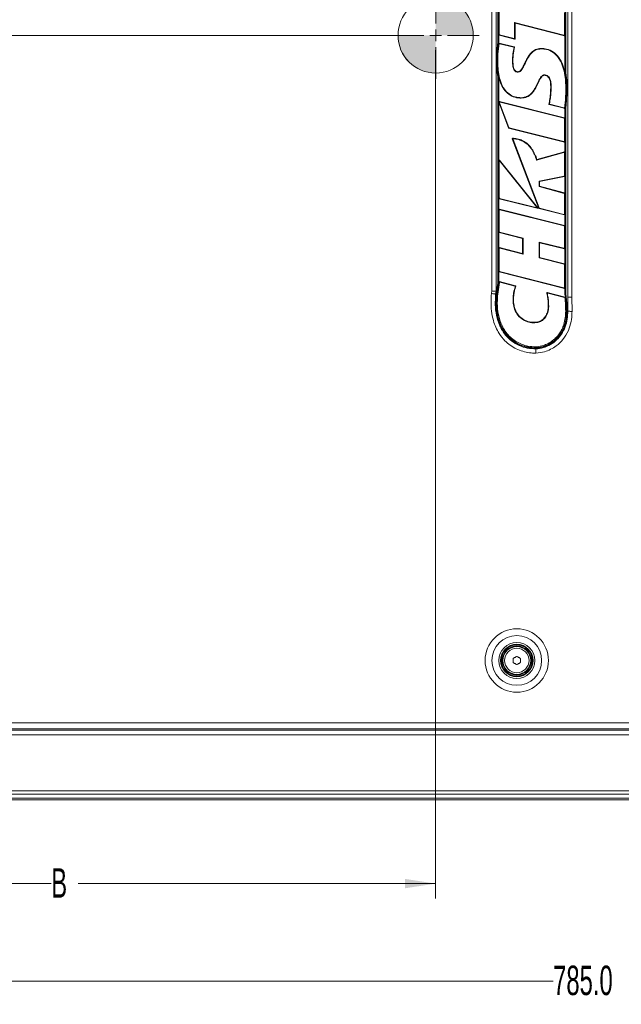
# Model space of a CAD drawing. Header units: millimetres. Extents: x 0 to 1118, y 0 to 864.
# Tile 490 of 512: x 831 to 896, y 515 to 621. Entities that reach past the tile are written whole.
import ezdxf

# ---------------------------------------------------------------- set-up
doc = ezdxf.new("R2010")
doc.units = ezdxf.units.MM
doc.header["$PDSIZE"] = -1
doc.styles.add('SLDTEXTSTYLE0', font='TXT', dxfattribs={"width": 0.605})
doc.dimstyles.new('SLDDIMSTYLE1', dxfattribs={"dimtxt": 3.175, "dimasz": 3.302, "dimexe": 0, "dimexo": 0.0625, "dimgap": 0.79375, "dimtad": 0, "dimtih": 1, "dimtoh": 1, "dimdec": 1, "dimlfac": 4, "dimrnd": 1e-09, "dimzin": 4, "dimdsep": 46, "dimtxsty": 'SLDTEXTSTYLE0', "dimsah": 1, "dimcen": 0.09, "dimadec": 0, "dimazin": 1, "dimtfac": 1, "dimtofl": 0, "dimtmove": 0, "dimatfit": 3, "dimfxl": 1, "dimfrac": 2, "dimtolj": 1, "dimtzin": 12, "dimarcsym": 0})
doc.dimstyles.new('SLDDIMSTYLE8', dxfattribs={"dimtxt": 3.175, "dimasz": 3.302, "dimexe": 0, "dimexo": 0.0625, "dimgap": 0.79375, "dimtad": 0, "dimtih": 1, "dimtoh": 1, "dimlfac": 4, "dimrnd": 1e-09, "dimzin": 12, "dimdsep": 46, "dimtxsty": 'SLDTEXTSTYLE0', "dimsah": 1, "dimcen": 0.09, "dimadec": 0, "dimazin": 3, "dimtfac": 1, "dimtofl": 0, "dimtmove": 0, "dimatfit": 3, "dimfxl": 1, "dimfrac": 2, "dimtolj": 1, "dimtzin": 12, "dimarcsym": 0})

# ---------------------------------------------------------------- blocks, each defined once
blk = doc.blocks.new('_D_28')
at = {"color": 7, "linetype": 'Continuous', "lineweight": 0}
for p, q in [((876.03, 617.93), (876.03, 526.51)), ((796.03, 542.93), (796.03, 526.51)), ((796.03, 528.11), (834.58, 528.11)), ((876.03, 528.11), (837.49, 528.11))]:
    blk.add_line(p, q, dxfattribs=at)
for points in [[(796.03, 528.11), (799.34, 527.61), (799.34, 528.62)], [(876.03, 528.11), (872.73, 528.62), (872.73, 527.61)]]:
    blk.add_solid(points, dxfattribs=at)
at = {"color": 7, "linetype": 'Continuous', "lineweight": 0, "insert": (834.58, 529.77), "char_height": 3.17, "attachment_point": 1, "style": 'SLDTEXTSTYLE0'}
blk.add_mtext('B', dxfattribs=at)
blk = doc.blocks.new('_D_29')
at = {"color": 7, "linetype": 'Continuous', "lineweight": 0}
for p, q in [((874.43, 619.53), (698.44, 619.53)), ((700.04, 619.53), (700.04, 584.47)), ((700.04, 544.53), (700.04, 579.6)), ((794.43, 544.53), (698.44, 544.53))]:
    blk.add_line(p, q, dxfattribs=at)
for points in [[(700.04, 619.53), (699.53, 616.23), (700.55, 616.23)], [(700.04, 544.53), (700.55, 547.84), (699.53, 547.84)]]:
    blk.add_solid(points, dxfattribs=at)
at = {"color": 7, "linetype": 'Continuous', "lineweight": 0, "insert": (698.46, 583.69), "char_height": 3.17, "attachment_point": 1, "style": 'SLDTEXTSTYLE0'}
blk.add_mtext('C', dxfattribs=at)
blk = doc.blocks.new('_D_32')
at = {"color": 7, "linetype": 'Continuous', "lineweight": 0}
for p, q in [((796.03, 539.79), (796.03, 516.01)), ((992.28, 540.05), (992.28, 516.01)), ((796.03, 517.61), (888.7, 517.61)), ((992.28, 517.61), (899.62, 517.61))]:
    blk.add_line(p, q, dxfattribs=at)
for points in [[(796.03, 517.61), (799.34, 517.11), (799.34, 518.12)], [(992.28, 517.61), (988.98, 518.12), (988.98, 517.11)]]:
    blk.add_solid(points, dxfattribs=at)
at = {"color": 7, "linetype": 'Continuous', "lineweight": 0, "insert": (888.7, 519.27), "char_height": 3.175, "attachment_point": 1, "style": 'SLDTEXTSTYLE0'}
blk.add_mtext('785.0', dxfattribs=at)
blk = doc.blocks.new('SW_CENTERMARKSYMBOL_3')
at = {"color": 0, "linetype": 'Continuous', "lineweight": 0}
for p, q in [((0, 1.27), (0, 4.69)), ((-1.27, 0), (-4.69, 0)), ((0, 0), (-0.64, 0)), ((0, 0), (0, 0.64)), ((0, 0), (0, -0.64)), ((0, 0), (0.64, 0)), ((1.27, 0), (4.69, 0)), ((0, -1.27), (0, -4.69))]:
    blk.add_line(p, q, dxfattribs=at)
blk = doc.blocks.new('SW_DOWELSYMBOL_1')
at = {"linetype": 'Continuous', "lineweight": 0}
h = blk.add_hatch(color=0, dxfattribs=at)
edge = h.paths.add_edge_path(flags=0)
edge.add_arc((0, 0), 4.06, 0, 90)
edge.add_line((0, 4.06), (0, 0))
edge.add_line((0, 0), (4.06, 0))
h = blk.add_hatch(color=0, dxfattribs=at)
edge = h.paths.add_edge_path(flags=0)
edge.add_arc((0, 0), 4.06, 180, 270)
edge.add_line((0, -4.06), (0, 0))
edge.add_line((0, 0), (-4.06, 0))
at = {"color": 0, "linetype": 'Continuous', "lineweight": 0}
blk.add_circle((0, 0), 4.06, dxfattribs=at)

msp = doc.modelspace()

# ---------------------------------------------------------------- linework, layer by layer
at = {"color": 9, "linetype": 'Continuous', "lineweight": 0}
for p, q in [((882.0879, 591.9874), (882.0879, 636.2968)), ((890.7317, 634.4223), (890.7317, 591.3043)), ((882.8457, 619.5881), (882.8962, 619.6276)), ((882.9313, 619.5826), (882.8807, 619.5432)), ((884.539, 619.1275), (884.4885, 619.1922)), ((884.5462, 619.2372), (884.5967, 619.1724)), ((889.9161, 619.4965), (889.8656, 619.5617)), ((889.9235, 619.6066), (889.974, 619.5414)), ((882.6806, 616.4192), (882.6717, 616.854)), ((882.9277, 612.266), (882.8471, 612.3383)), ((882.9018, 612.3994), (882.9825, 612.3271)), ((889.8884, 610.5953), (889.9389, 610.6347)), ((889.974, 610.5897), (889.9235, 610.5503)), ((883.874, 609.5679), (883.9121, 609.6104)), ((883.9443, 609.5816), (883.9062, 609.539)), ((889.9164, 608.0331), (889.8659, 608.0979)), ((889.9235, 608.1428), (889.974, 608.0781)), ((882.8962, 605.9), (882.8457, 606.0435)), ((882.9282, 606.0725), (882.9787, 605.929)), ((889.8647, 606.9037), (889.9152, 606.9702)), ((889.974, 606.9255), (889.9235, 606.859)), ((889.9367, 604.3267), (889.8862, 604.3681)), ((889.9235, 604.4136), (889.974, 604.3722)), ((882.8457, 601.9738), (882.8962, 602.0132)), ((882.9312, 601.9683), (882.8807, 601.9289)), ((889.8893, 602.5071), (889.9398, 602.5458)), ((889.974, 602.501), (889.9235, 602.4624)), ((882.8962, 600.7037), (882.8457, 600.7686)), ((882.9034, 600.8135), (882.9539, 600.7487)), ((886.9782, 600.9006), (886.8446, 600.9862)), ((886.892, 601.0602), (887.0256, 600.9746)), ((887.1468, 600.8889), (887.1846, 600.9315)), ((887.2167, 600.903), (887.1789, 600.8604)), ((889.9164, 600.1762), (889.8659, 600.2409)), ((889.9235, 600.2859), (889.974, 600.2212)), ((889.8885, 598.9978), (889.939, 599.0371)), ((889.974, 598.9922), (889.9235, 598.9528)), ((882.8457, 598.3383), (882.8962, 598.3775)), ((882.931, 598.3326), (882.8805, 598.2934)), ((882.8962, 596.5597), (882.8457, 596.6248)), ((882.9036, 596.6697), (882.9541, 596.6046)), ((889.9166, 596.5302), (889.8661, 596.5946)), ((889.9235, 596.6396), (889.974, 596.5753)), ((889.8885, 594.8692), (889.939, 594.9085)), ((889.974, 594.8636), (889.9235, 594.8242)), ((882.8457, 594.0773), (882.8962, 594.1167)), ((882.9313, 594.0718), (882.8808, 594.0324)), ((882.9082, 592.8943), (882.8662, 592.9574)), ((882.9238, 592.9957), (882.9657, 592.9326)), ((889.9164, 592.2693), (889.8659, 592.334)), ((889.9235, 592.379), (889.974, 592.3142)), ((882.0475, 591.7055), (882.0879, 591.9874)), ((890.7317, 591.3043), (890.7382, 589.7906)), ((890.0804, 590.6637), (890.0968, 590.3072)), ((800.8223, 544.7839), (987.4973, 544.7839)), ((801.0007, 545.4464), (987.319, 545.4464)), ((987.4973, 544.1589), (800.8223, 544.1589)), ((800.8223, 538.116), (987.4973, 538.116)), ((987.4973, 537.7625), (800.8223, 537.7625)), ((800.8223, 537.3054), (987.4973, 537.3054))]:
    msp.add_line(p, q, dxfattribs=at)
at = {"color": 7, "linetype": 'Continuous', "lineweight": 15}
for p, q in [((882.5462, 636.2968), (882.5462, 591.9547)), ((882.7452, 618.8081), (882.7452, 635.984)), ((882.7952, 618.8051), (882.7952, 635.9246)), ((890.0245, 634.4182), (890.0245, 615.4897)), ((890.0745, 634.4544), (890.0745, 615.4944)), ((890.2735, 591.3033), (890.2735, 634.4223)), ((882.8962, 625.7034), (882.8962, 619.6276)), ((889.9235, 619.6066), (889.9235, 622.014)), ((884.5462, 620.9327), (889.8656, 619.5617)), ((884.5462, 619.2372), (884.5462, 620.9327)), ((884.5967, 620.8675), (884.5462, 620.9327)), ((884.5967, 620.8675), (889.9161, 619.4965)), ((884.5967, 619.1724), (884.5967, 620.8675)), ((882.5755, 617.1025), (882.7452, 618.8081)), ((882.8457, 618.8021), (882.7952, 618.8051)), ((882.8457, 618.8021), (882.8457, 619.5881)), ((882.8807, 619.5432), (884.539, 619.1275)), ((884.5156, 618.2895), (882.8855, 618.6955)), ((882.9313, 619.5826), (884.4885, 619.1922)), ((889.974, 619.5414), (889.974, 615.4848)), ((884.4542, 618.2528), (882.9289, 618.6326)), ((882.5712, 616.8539), (882.5755, 617.1025)), ((882.6103, 615.9496), (882.5712, 616.8539)), ((882.6212, 616.8539), (882.6254, 617.1008)), ((882.7452, 615.0536), (882.6103, 615.9496)), ((882.7952, 615.0591), (882.6601, 615.9541)), ((884.8897, 615.6227), (884.8908, 615.5722)), ((882.7452, 592.8215), (882.7452, 615.0536)), ((882.7952, 592.818), (882.7952, 615.0591)), ((882.8457, 615.0646), (882.8445, 615.07)), ((882.8457, 612.3747), (882.8457, 615.0646)), ((889.974, 615.4848), (890.0245, 615.4897)), ((889.974, 615.4848), (889.9753, 615.4781)), ((890.0245, 615.4897), (890.1315, 614.6954)), ((890.0745, 615.4944), (890.1813, 614.6995)), ((890.1813, 614.6995), (890.2057, 614.2984)), ((890.2137, 613.8979), (890.1207, 612.0063)), ((890.1558, 614.2964), (890.1637, 613.8978)), ((890.2057, 614.2984), (890.2137, 613.8979)), ((882.8457, 606.0435), (882.8457, 612.3425)), ((882.8471, 612.3383), (883.874, 609.5679)), ((889.9389, 610.6347), (882.9018, 612.3994)), ((889.8884, 610.5953), (882.9825, 612.3271)), ((882.9277, 612.266), (883.9121, 609.6104)), ((888.2708, 612.0792), (889.9084, 611.6713)), ((888.3331, 612.1157), (889.8702, 611.7328)), ((889.974, 611.7476), (889.974, 610.5897)), ((890.0712, 612.0132), (890.0245, 611.7422)), ((890.0245, 611.7422), (890.0245, 591.6315)), ((890.1207, 612.0063), (890.0745, 611.7369)), ((890.0745, 611.7369), (890.0745, 591.635)), ((889.9235, 608.1428), (889.9235, 610.5503)), ((883.9062, 609.539), (889.9164, 608.0331)), ((883.9443, 609.5816), (889.8659, 608.0979)), ((884.3011, 608.3823), (887.1468, 600.8889)), ((884.3766, 608.3259), (887.1846, 600.9315)), ((889.974, 608.0781), (889.974, 606.9255)), ((887.0256, 600.9746), (882.9282, 606.0725)), ((889.8647, 606.9037), (886.9233, 606.0839)), ((889.9152, 606.9702), (886.9566, 606.1456)), ((889.9235, 604.4136), (889.9235, 606.859)), ((882.8962, 605.9), (882.8962, 602.0132)), ((886.892, 601.0602), (882.9787, 605.929)), ((887.1844, 603.8288), (889.8862, 604.3681)), ((887.2349, 603.7874), (889.9367, 604.3267)), ((889.974, 604.3722), (889.974, 602.501)), ((887.1844, 603.2409), (887.1844, 603.8288)), ((887.2349, 603.7874), (887.1844, 603.8288)), ((887.2349, 603.2795), (887.1844, 603.2409)), ((889.8893, 602.5071), (887.1844, 603.2409)), ((887.2349, 603.2795), (887.2349, 603.7874)), ((889.9398, 602.5458), (887.2349, 603.2795)), ((882.8457, 600.7686), (882.8457, 601.9738)), ((882.8807, 601.9289), (886.9782, 600.9006)), ((882.9312, 601.9683), (886.8446, 600.9862)), ((889.9235, 600.2859), (889.9235, 602.4624)), ((882.8962, 600.7037), (882.8962, 598.3775)), ((889.939, 599.0371), (882.9034, 600.8135)), ((889.8885, 598.9978), (882.9539, 600.7487)), ((887.1789, 600.8604), (889.9164, 600.1762)), ((887.2167, 600.903), (889.8659, 600.2409)), ((889.974, 600.2212), (889.974, 598.9922)), ((889.9235, 596.6396), (889.9235, 598.9528)), ((882.8457, 596.6248), (882.8457, 598.3383)), ((882.8805, 598.2934), (885.4095, 597.6432)), ((882.931, 598.3326), (885.46, 597.6824)), ((885.4095, 597.6432), (885.46, 597.6824)), ((885.4095, 597.6432), (885.4095, 596.0257)), ((885.46, 597.6824), (885.46, 595.9606)), ((882.8962, 596.5597), (882.8962, 594.1167)), ((885.4095, 596.0257), (882.9036, 596.6697)), ((885.46, 595.9606), (882.9541, 596.6046)), ((887.1838, 597.2515), (889.8661, 596.5946)), ((887.1844, 595.5518), (887.1838, 597.2515)), ((887.2343, 597.1871), (887.1838, 597.2515)), ((887.2349, 595.5911), (887.2343, 597.1871)), ((887.2343, 597.1871), (889.9166, 596.5302)), ((889.974, 596.5753), (889.974, 594.8636)), ((885.4095, 596.0257), (885.46, 595.9606)), ((887.2349, 595.5911), (887.1844, 595.5518)), ((889.8885, 594.8692), (887.1844, 595.5518)), ((889.939, 594.9085), (887.2349, 595.5911)), ((889.9235, 592.379), (889.9235, 594.8242)), ((882.8457, 592.8143), (882.8457, 594.0773)), ((882.8808, 594.0324), (889.9164, 592.2693)), ((882.9313, 594.0718), (889.8659, 592.334)), ((882.5767, 591.6473), (882.7452, 592.8215)), ((882.7952, 592.818), (882.6264, 591.6416)), ((882.9082, 592.8943), (882.7268, 591.6301)), ((882.8457, 592.8143), (882.7952, 592.818)), ((882.8457, 592.8143), (882.8662, 592.9574)), ((882.9238, 592.9957), (884.6609, 592.5425)), ((884.5893, 592.5089), (882.9657, 592.9326)), ((889.974, 592.3142), (889.974, 591.628)), ((882.5462, 591.9547), (882.503, 591.6535)), ((888.0628, 591.8121), (889.9861, 591.3331)), ((889.9407, 591.2924), (888.1333, 591.7425)), ((890.0245, 591.6315), (890.0617, 591.3663)), ((890.1488, 590.2614), (890.0617, 591.3663)), ((890.0745, 591.635), (890.1113, 591.3733)), ((890.1113, 591.3733), (890.1987, 590.2628)), ((890.2799, 589.7925), (890.2735, 591.3033)), ((890.1559, 589.7937), (890.1488, 590.2614)), ((890.1987, 590.2628), (890.2059, 589.7934)), ((884.3973, 551.9352), (884.3973, 552.3827)), ((885.1723, 552.3827), (885.1723, 551.9352)), ((800.8223, 544.6589), (987.4973, 544.6589)), ((801.0007, 544.7964), (987.319, 544.7964)), ((987.4973, 537.1589), (800.8223, 537.1589))]:
    msp.add_line(p, q, dxfattribs=at)
at = {"color": 7, "linetype": 'Continuous', "lineweight": 15, "flags": 128}
for points in [[(887.3931, 618.1307), (887.3932, 618.1206), (887.3935, 618.0802)], [(882.8457, 615.0646), (882.8204, 615.0619), (882.7952, 615.0591)], [(887.7553, 615.2347), (887.7551, 615.2448), (887.7542, 615.2852)], [(885.2724, 612.7686), (885.2723, 612.7787), (885.272, 612.8191)], [(889.974, 611.7476), (889.9992, 611.7449), (890.0245, 611.7422)], [(882.0879, 591.9874), (882.1839, 591.9806), (882.2763, 591.974), (882.3618, 591.9679), (882.437, 591.9625), (882.4992, 591.958), (882.5462, 591.9547)], [(882.6264, 591.6416), (882.6565, 591.6382), (882.6866, 591.6347), (882.7268, 591.6301)], [(889.974, 591.628), (889.9992, 591.6297), (890.0245, 591.6315)], [(887.0473, 588.6507), (887.0492, 588.6408), (887.0568, 588.6012)], [(886.8347, 585.8623), (886.8346, 585.8926), (886.8345, 585.9229), (886.8344, 585.9633)], [(884.3973, 552.3827), (884.4457, 552.4106), (884.4942, 552.4386), (884.5426, 552.4665), (884.5911, 552.4945), (884.6395, 552.5225), (884.688, 552.5505), (884.7364, 552.5784), (884.7848, 552.6064)], [(884.7848, 551.7115), (884.7364, 551.7394), (884.688, 551.7674), (884.6395, 551.7954), (884.5911, 551.8233), (884.5426, 551.8513), (884.4942, 551.8793), (884.4457, 551.9073), (884.3973, 551.9352)], [(884.7848, 552.6064), (884.8332, 552.5784), (884.8817, 552.5505), (884.9301, 552.5225), (884.9786, 552.4945), (885.027, 552.4665), (885.0755, 552.4386), (885.1239, 552.4106), (885.1723, 552.3827)], [(885.1723, 551.9352), (885.1239, 551.9073), (885.0755, 551.8793), (885.027, 551.8513), (884.9786, 551.8233), (884.9301, 551.7954), (884.8817, 551.7674), (884.8332, 551.7394), (884.7848, 551.7115)]]:
    msp.add_lwpolyline(points, dxfattribs=at)
at = {"color": 9, "linetype": 'Continuous', "lineweight": 0, "flags": 128}
for points in [[(882.6717, 616.854), (882.6566, 616.854), (882.6414, 616.8539), (882.6212, 616.8539)], [(882.6717, 616.854), (882.6818, 616.8541), (882.7222, 616.8542)], [(884.3629, 616.8377), (884.3528, 616.8377), (884.3124, 616.8376)], [(888.4437, 614.0338), (888.4538, 614.0338), (888.4942, 614.034)], [(890.1132, 613.8976), (890.1031, 613.8976), (890.0627, 613.8974)], [(890.1132, 613.8976), (890.1284, 613.8977), (890.1435, 613.8977), (890.1637, 613.8978)], [(885.1376, 608.2991), (885.1346, 608.2895), (885.1224, 608.2509)], [(884.4463, 591.4895), (884.4363, 591.4904), (884.396, 591.494)], [(890.7317, 591.3043), (890.6357, 591.3041), (890.5433, 591.3039), (890.4579, 591.3037), (890.3827, 591.3036), (890.3204, 591.3034), (890.2735, 591.3033)], [(888.1715, 590.2985), (888.1816, 590.2984), (888.222, 590.2983)], [(890.1559, 589.7937), (890.1256, 589.7938), (890.0953, 589.794), (890.0549, 589.7942)]]:
    msp.add_lwpolyline(points, dxfattribs=at)
at = {"color": 7, "linetype": 'Continuous', "lineweight": 0}
msp.add_circle((876.0348, 619.5339), 4.0584, dxfattribs=at)
at = {"color": 9, "linetype": 'Continuous', "lineweight": 0}
for radius in [3.4165, 2.677, 1.9375, 1.3179]:
    msp.add_circle((884.7848, 552.1589), radius, dxfattribs=at)
at = {"color": 7, "linetype": 'Continuous', "lineweight": 15}
for radius in [1.75, 1.6875, 1.575, 1.5]:
    msp.add_circle((884.7848, 552.1589), radius, dxfattribs=at)
for centre, major_axis, ratio, start_param, end_param in [((882.8996, 619.594), (0.0443, 0.0346), 0.88994737, 2.53464321, 3.7485421), ((882.9501, 619.6335), (0.0443, 0.0346), 0.88994737, 2.53464321, 3.7485421), ((884.4922, 619.2469), (-0.0368, 0.0472), 0.83584287, 2.32181307, 3.96137224), ((884.5427, 619.1821), (-0.0368, 0.0472), 0.83584287, 2.32181307, 3.96137224), ((889.8696, 619.6163), (-0.0367, 0.0473), 0.83476709, 2.31904558, 3.96413973), ((889.9201, 619.5512), (-0.0367, 0.0473), 0.83476709, 2.31904558, 3.96413973), ((882.9026, 612.3436), (0.0493, -0.0442), 0.75574161, 2.17977748, 3.44281159), ((882.7503, 612.4801), (-0.0959, 0.1373), 0.19750163, 3.12304615, 3.71134768), ((882.9026, 612.3436), (0.0493, -0.0442), 0.75574161, 4.03111313, 4.10340783), ((882.9833, 612.2713), (0.0493, -0.0442), 0.75574161, 2.17977748, 4.10340783), ((889.8696, 610.5444), (-0.0443, -0.0346), 0.88995296, 2.53467767, 3.74850764), ((889.9201, 610.5838), (-0.0443, -0.0346), 0.88995296, 2.53467767, 3.74850764), ((883.9232, 609.5904), (0.0367, 0.0409), 0.90961563, 2.69445146, 3.58873384), ((883.9613, 609.6329), (0.0367, 0.0409), 0.90961563, 2.69445146, 3.58873384), ((889.8696, 608.1525), (-0.0368, 0.0472), 0.83586229, 2.32186337, 3.96132194), ((889.9201, 608.0878), (-0.0368, 0.0472), 0.83586229, 2.32186337, 3.96132194), ((882.8996, 606.022), (0.0261, -0.0743), 0.63497366, 2.07705249, 4.20613282), ((882.9501, 605.8785), (0.0261, -0.0743), 0.63497366, 2.07705249, 4.20613282), ((889.8696, 606.8491), (-0.0364, -0.0479), 0.83152019, 2.31090201, 3.9722833), ((889.9201, 606.9156), (-0.0364, -0.0479), 0.83152019, 2.31090201, 3.9722833), ((889.8696, 604.4198), (-0.0436, 0.0358), 0.88630118, 2.51306586, 3.77011945), ((889.9201, 604.3784), (-0.0436, 0.0358), 0.88630118, 2.51306586, 3.77011945), ((882.8996, 601.9797), (0.0443, 0.0346), 0.88996529, 2.53475367, 3.74843164), ((882.9501, 602.0191), (0.0443, 0.0346), 0.88996529, 2.53475367, 3.74843164), ((889.8696, 602.4566), (-0.0446, -0.0341), 0.89131914, 2.54323089, 3.73995442), ((889.9201, 602.4952), (-0.0446, -0.0341), 0.89131914, 2.54323089, 3.73995442), ((882.8996, 600.7588), (0.0368, -0.0472), 0.83556916, 2.32110558, 3.96207972), ((882.9501, 600.694), (0.0368, -0.0472), 0.83556916, 2.32110558, 3.96207972), ((886.8358, 601.044), (-0.068, 0.0436), 0.61886017, 2.06792232, 4.21526299), ((886.9694, 600.9584), (-0.068, 0.0436), 0.61886017, 2.06792232, 4.21526299), ((887.1958, 600.9117), (0.0365, 0.0411), 0.90991738, 2.69778789, 3.58539742), ((887.2336, 600.9543), (0.0365, 0.0411), 0.90991738, 2.69778789, 3.58539742), ((889.8696, 600.2956), (-0.0368, 0.0471), 0.83596193, 2.32212156, 3.96106374), ((889.9201, 600.2309), (-0.0368, 0.0471), 0.83596193, 2.32212156, 3.96106374), ((889.8696, 598.9469), (-0.0443, -0.0345), 0.89006947, 2.53539667, 3.74778864), ((889.9201, 598.9863), (-0.0443, -0.0345), 0.89006947, 2.53539667, 3.74778864), ((882.8996, 598.3442), (0.0444, 0.0344), 0.89038043, 2.53732497, 3.74586033), ((882.9501, 598.3833), (0.0444, 0.0344), 0.89038043, 2.53732497, 3.74586033), ((882.8996, 596.615), (0.0367, -0.0473), 0.8348829, 2.31934181, 3.96384349), ((882.9501, 596.5499), (0.0367, -0.0473), 0.8348829, 2.31934181, 3.96384349), ((889.8696, 596.6493), (-0.0369, 0.047), 0.83671773, 2.32409004, 3.95909527), ((889.9201, 596.5849), (-0.0369, 0.047), 0.83671773, 2.32409004, 3.95909527), ((889.8696, 594.8183), (-0.0443, -0.0345), 0.89006629, 2.53537699, 3.74780831), ((889.9201, 594.8577), (-0.0443, -0.0345), 0.89006629, 2.53537699, 3.74780831), ((882.8996, 594.0832), (0.0443, 0.0346), 0.88994105, 2.5346043, 3.74858101), ((882.9501, 594.1226), (0.0443, 0.0346), 0.88994105, 2.5346043, 3.74858101), ((882.9184, 592.9414), (0.0324, -0.0487), 0.85502636, 2.37801057, 3.90517474), ((882.9603, 592.8783), (0.0324, -0.0487), 0.85502636, 2.37801057, 3.90517474), ((889.8696, 592.3887), (-0.0368, 0.0472), 0.83585698, 2.32184962, 3.96133569), ((889.9201, 592.3239), (-0.0368, 0.0472), 0.83585698, 2.32184962, 3.96133569)]:
    msp.add_ellipse(centre, major_axis=major_axis, ratio=ratio, start_param=start_param, end_param=end_param, dxfattribs=at)
for points, knots in [([(882.6254, 617.1008), (882.6264, 617.1263), (882.6355, 617.3676), (882.6698, 617.7727), (882.7358, 618.3142), (882.7754, 618.6414), (882.7952, 618.8051)], [0, 0, 0, 0, 0.044767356, 0.422711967, 0.711346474, 1, 1, 1, 1]), ([(882.6861, 617.3126), (882.6991, 617.4829), (882.7247, 617.8171), (882.7868, 618.3127), (882.8261, 618.639), (882.8457, 618.8021)], [0, 0, 0, 0, 0.34196873, 0.67097426, 1, 1, 1, 1]), ([(882.8283, 618.656), (882.8294, 618.6614), (882.8317, 618.6722), (882.8415, 618.6855), (882.8545, 618.6941), (882.8697, 618.698), (882.88, 618.6963), (882.8855, 618.6955)], [0, 0, 0, 0, 0.20782648, 0.4165086, 0.60761874, 0.78961371, 1, 1, 1, 1]), ([(882.8283, 618.656), (882.8068, 618.4821), (882.7589, 618.0942), (882.7083, 617.6465), (882.6901, 617.372), (882.6861, 617.3126)], [0, 0, 0, 0, 0.38901819, 0.8679101, 1, 1, 1, 1]), ([(882.8717, 618.5932), (882.8473, 618.3965), (882.7993, 618.0096), (882.7366, 617.4304), (882.727, 617.0464), (882.7222, 616.8542)], [0, 0, 0, 0, 0.34048091, 0.66979123, 1, 1, 1, 1]), ([(882.9289, 618.6326), (882.9234, 618.6335), (882.9125, 618.6352), (882.8966, 618.6308), (882.884, 618.6217), (882.875, 618.6088), (882.8728, 618.5986), (882.8717, 618.5932)], [0, 0, 0, 0, 0.2079679, 0.41678695, 0.60805957, 0.79026803, 1, 1, 1, 1]), ([(884.3124, 616.8376), (884.3227, 617.0538), (884.339, 617.3981), (884.4104, 617.8507), (884.4632, 618.0862), (884.488, 618.1966)], [0, 0, 0, 0, 0.47253769, 0.75263475, 1, 1, 1, 1]), ([(884.3629, 616.8377), (884.3734, 617.0538), (884.3908, 617.4143), (884.4663, 617.8791), (884.5243, 618.1264), (884.5493, 618.2331)], [0, 0, 0, 0, 0.4597703, 0.76698836, 1, 1, 1, 1]), ([(884.488, 618.1966), (884.4888, 618.202), (884.4905, 618.2127), (884.4861, 618.2284), (884.4771, 618.241), (884.4659, 618.2491), (884.4577, 618.2517), (884.4542, 618.2528)], [0, 0, 0, 0, 0.22081203, 0.44235987, 0.64908768, 0.84999038, 1, 1, 1, 1]), ([(884.5156, 618.2895), (884.5207, 618.2878), (884.531, 618.2842), (884.5428, 618.273), (884.5497, 618.2591), (884.5516, 618.2453), (884.55, 618.2368), (884.5493, 618.2331)], [0, 0, 0, 0, 0.2200067, 0.44074859, 0.64655798, 0.84635126, 1, 1, 1, 1]), ([(887.3931, 618.1307), (887.1901, 618.1076), (886.8091, 618.0642), (886.2772, 617.6613), (885.946, 617.1569), (885.6882, 616.6355), (885.4966, 616.227), (885.3216, 615.91), (885.1564, 615.7258), (885.0262, 615.638), (884.9341, 615.6277), (884.8897, 615.6227)], [0, 0, 0, 0, 0.16068138, 0.30143715, 0.51608133, 0.63930423, 0.76709701, 0.87795859, 0.92676861, 0.96473933, 1, 1, 1, 1]), ([(887.3935, 618.0802), (887.2088, 618.0606), (886.8382, 618.0212), (886.3155, 617.6301), (885.9425, 617.0579), (885.6778, 616.4874), (885.4552, 616.0378), (885.2755, 615.7583), (885.0789, 615.6071), (884.9619, 615.5758), (884.9006, 615.5727), (884.8908, 615.5722)], [0, 0, 0, 0, 0.14632682, 0.29363003, 0.50288636, 0.68881398, 0.7969063, 0.90566441, 0.95081894, 0.99215279, 1, 1, 1, 1]), ([(889.9753, 615.4781), (889.9097, 615.7598), (889.7717, 616.3528), (889.3701, 617.147), (888.7624, 617.7696), (888.069, 618.0894), (887.5959, 618.1183), (887.3931, 618.1307)], [0, 0, 0, 0, 0.21424713, 0.4510536, 0.64999344, 0.84993364, 1, 1, 1, 1]), ([(890.0627, 613.8974), (890.0586, 614.1133), (890.0487, 614.6315), (889.9516, 615.4478), (889.7191, 616.3357), (889.3219, 617.1276), (888.7251, 617.7324), (888.0491, 618.0408), (887.5894, 618.0684), (887.3935, 618.0802)], [0, 0, 0, 0, 0.11665136, 0.27998834, 0.44289601, 0.61082549, 0.75228403, 0.89445185, 1, 1, 1, 1]), ([(882.6601, 615.9541), (882.6581, 615.976), (882.6319, 616.2751), (882.6263, 616.5755), (882.6212, 616.8539)], [0, 0, 0, 0, 0.073402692, 1, 1, 1, 1]), ([(882.7222, 616.8542), (882.7261, 616.6383), (882.735, 616.136), (882.8206, 615.3506), (883.0251, 614.5106), (883.3783, 613.7604), (883.919, 613.1837), (884.5781, 612.8632), (885.0478, 612.8334), (885.272, 612.8191)], [0, 0, 0, 0, 0.120706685, 0.280855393, 0.44058909, 0.602496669, 0.738528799, 0.875192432, 1, 1, 1, 1]), ([(884.8908, 615.5722), (884.8399, 615.576), (884.7429, 615.5833), (884.6154, 615.654), (884.4966, 615.7828), (884.3943, 616.0123), (884.3315, 616.3291), (884.3146, 616.6183), (884.3129, 616.7879), (884.3124, 616.8376)], [0, 0, 0, 0, 0.09857161, 0.18757748, 0.27624607, 0.43640776, 0.6691965, 0.90316376, 1, 1, 1, 1]), ([(884.8897, 615.6227), (884.8391, 615.627), (884.7475, 615.6347), (884.6233, 615.7122), (884.5088, 615.8598), (884.4255, 616.0999), (884.3713, 616.4403), (884.366, 616.6925), (884.3629, 616.8377)], [0, 0, 0, 0, 0.103083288, 0.186490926, 0.292163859, 0.481777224, 0.7017143, 1, 1, 1, 1]), ([(882.8445, 615.07), (882.8905, 614.8881), (883.0098, 614.4169), (883.3294, 613.7422), (883.881, 613.1473), (884.5574, 612.8148), (885.0408, 612.7835), (885.2724, 612.7686)], [0, 0, 0, 0, 0.15424076, 0.39934524, 0.60446137, 0.8105357, 1, 1, 1, 1]), ([(885.272, 612.8191), (885.4698, 612.8402), (885.8668, 612.8824), (886.3067, 613.2179), (886.5997, 613.5888), (886.8468, 614.0104), (887.0462, 614.4405), (887.249, 614.8522), (887.4098, 615.1091), (887.5823, 615.2488), (887.6863, 615.2815), (887.7423, 615.2846), (887.7542, 615.2852)], [0, 0, 0, 0, 0.15846875, 0.31804839, 0.42962835, 0.54158009, 0.71265392, 0.8131825, 0.91427221, 0.95451188, 0.99040783, 1, 1, 1, 1]), ([(885.2724, 612.7686), (885.4862, 612.7926), (885.885, 612.8372), (886.3249, 613.1683), (886.6151, 613.522), (886.8687, 613.9417), (887.0711, 614.3732), (887.2688, 614.7807), (887.4172, 615.031), (887.5599, 615.1701), (887.6607, 615.2265), (887.7254, 615.2321), (887.7553, 615.2347)], [0, 0, 0, 0, 0.17110798, 0.3190724, 0.43006688, 0.54142799, 0.71487287, 0.81544594, 0.9088615, 0.94791204, 0.97595283, 1, 1, 1, 1]), ([(887.7542, 615.2852), (887.8244, 615.2782), (887.9634, 615.2644), (888.1567, 615.1416), (888.3344, 614.9163), (888.4713, 614.5334), (888.4858, 614.2179), (888.4942, 614.034)], [0, 0, 0, 0, 0.130036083, 0.25712806, 0.413529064, 0.65810049, 1, 1, 1, 1]), ([(887.7553, 615.2347), (887.8094, 615.2301), (887.9274, 615.2201), (888.1002, 615.1226), (888.2682, 614.9271), (888.4182, 614.556), (888.4338, 614.2365), (888.4437, 614.0338)], [0, 0, 0, 0, 0.105527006, 0.230530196, 0.37671755, 0.604454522, 1, 1, 1, 1]), ([(890.1315, 614.6954), (890.1356, 614.6427), (890.146, 614.5099), (890.1521, 614.3767), (890.1558, 614.2964)], [0, 0, 0, 0, 0.39642965, 1, 1, 1, 1]), ([(888.4437, 614.0338), (888.4385, 613.8181), (888.4276, 613.3743), (888.3701, 612.7377), (888.2791, 612.3256), (888.2373, 612.1365)], [0, 0, 0, 0, 0.338446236, 0.696536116, 1, 1, 1, 1]), ([(888.4942, 614.034), (888.4891, 613.8182), (888.4788, 613.3909), (888.4231, 612.7671), (888.3398, 612.3662), (888.2996, 612.1726)], [0, 0, 0, 0, 0.34533117, 0.68393472, 1, 1, 1, 1]), ([(889.9268, 611.7681), (889.9575, 611.9663), (890.0215, 612.3779), (890.0554, 613.0901), (890.06, 613.6016), (890.0627, 613.8974)], [0, 0, 0, 0, 0.28147363, 0.58454735, 1, 1, 1, 1]), ([(890.1637, 613.8978), (890.1635, 613.79), (890.1629, 613.4663), (890.1496, 612.9447), (890.121, 612.4236), (890.0841, 612.12), (890.0712, 612.0132)], [0, 0, 0, 0, 0.171388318, 0.514199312, 0.82916456, 1, 1, 1, 1]), ([(889.9648, 611.7062), (889.9954, 611.882), (890.0629, 612.2706), (890.0936, 612.8261), (890.1041, 613.2028), (890.1087, 613.3639)], [0, 0, 0, 0, 0.32113526, 0.70978945, 1, 1, 1, 1]), ([(890.1087, 613.3639), (890.1047, 613.2183), (890.0954, 612.8754), (890.0675, 612.3343), (890.0052, 611.9434), (889.974, 611.7476)], [0, 0, 0, 0, 0.26924323, 0.63379679, 1, 1, 1, 1]), ([(888.2708, 612.0792), (888.2657, 612.0809), (888.2554, 612.0845), (888.2435, 612.0957), (888.2366, 612.1096), (888.2347, 612.1238), (888.2365, 612.1325), (888.2373, 612.1365)], [0, 0, 0, 0, 0.21779622, 0.43633712, 0.63955435, 0.83626277, 1, 1, 1, 1]), ([(888.2996, 612.1726), (888.2986, 612.1673), (888.2968, 612.1565), (888.3009, 612.1408), (888.3097, 612.128), (888.321, 612.1195), (888.3294, 612.1169), (888.3331, 612.1157)], [0, 0, 0, 0, 0.21884208, 0.43842482, 0.64283497, 0.8409598, 1, 1, 1, 1]), ([(889.8702, 611.7328), (889.8756, 611.732), (889.8864, 611.7303), (889.9021, 611.7347), (889.9147, 611.7437), (889.9231, 611.7554), (889.9256, 611.7641), (889.9268, 611.7681)], [0, 0, 0, 0, 0.21690732, 0.43453757, 0.63670593, 0.83218564, 1, 1, 1, 1]), ([(889.9648, 611.7062), (889.9632, 611.701), (889.9599, 611.6906), (889.9489, 611.6785), (889.9352, 611.6713), (889.9211, 611.669), (889.9123, 611.6706), (889.9084, 611.6713)], [0, 0, 0, 0, 0.21798417, 0.43670445, 0.64013535, 0.83711582, 1, 1, 1, 1]), ([(884.3011, 608.3823), (884.2995, 608.3881), (884.2961, 608.3997), (884.2988, 608.4172), (884.3071, 608.4309), (884.3186, 608.4398), (884.3324, 608.4449), (884.3424, 608.445), (884.3477, 608.445)], [0, 0, 0, 0, 0.18931616, 0.37991409, 0.54188813, 0.68531065, 0.83285045, 1, 1, 1, 1]), ([(885.1376, 608.2991), (885.0357, 608.3283), (884.8311, 608.3869), (884.5651, 608.4282), (884.4032, 608.4407), (884.3477, 608.445)], [0, 0, 0, 0, 0.3947033, 0.79268959, 1, 1, 1, 1]), ([(884.4238, 608.3885), (884.4178, 608.3885), (884.4066, 608.3886), (884.3913, 608.3821), (884.3802, 608.3718), (884.3739, 608.3587), (884.3721, 608.3444), (884.3739, 608.3333), (884.3761, 608.3272), (884.3766, 608.3259)], [0, 0, 0, 0, 0.18874969, 0.34869455, 0.50937416, 0.6526887, 0.79598892, 0.95645111, 1, 1, 1, 1]), ([(885.1224, 608.2509), (885.0186, 608.2806), (884.8407, 608.3314), (884.6057, 608.371), (884.4765, 608.3835), (884.4238, 608.3885)], [0, 0, 0, 0, 0.45397562, 0.77753255, 1, 1, 1, 1]), ([(886.9233, 606.0839), (886.8525, 606.2884), (886.7208, 606.6683), (886.4421, 607.188), (886.0653, 607.6898), (885.6121, 608.0669), (885.2471, 608.2041), (885.1224, 608.2509)], [0, 0, 0, 0, 0.22154419, 0.41173487, 0.60150289, 0.86384481, 1, 1, 1, 1]), ([(886.9566, 606.1456), (886.8899, 606.3343), (886.7495, 606.7311), (886.4392, 607.2958), (885.9927, 607.8409), (885.5243, 608.165), (885.2079, 608.2747), (885.1376, 608.2991)], [0, 0, 0, 0, 0.2050083, 0.43129913, 0.65673049, 0.92378283, 1, 1, 1, 1]), ([(886.9566, 606.1456), (886.9566, 606.1456), (886.9464, 606.1228), (886.9349, 606.1033), (886.9233, 606.0839)], [0, 0, 0, 0, 0.00024419, 1, 1, 1, 1]), ([(884.396, 591.494), (884.4097, 591.6011), (884.4383, 591.8251), (884.5132, 592.1443), (884.5865, 592.3507), (884.6204, 592.4461)], [0, 0, 0, 0, 0.33027178, 0.69049963, 1, 1, 1, 1]), ([(884.6902, 592.4761), (884.6648, 592.4148), (884.598, 592.2537), (884.5092, 591.9243), (884.47, 591.6534), (884.4463, 591.4895)], [0, 0, 0, 0, 0.19523965, 0.5129107, 1, 1, 1, 1]), ([(884.6204, 592.4461), (884.6221, 592.4514), (884.6255, 592.4619), (884.6235, 592.4784), (884.6164, 592.4923), (884.6054, 592.5026), (884.5957, 592.5072), (884.5901, 592.5087), (884.5893, 592.5089)], [0, 0, 0, 0, 0.20632119, 0.41350329, 0.6025623, 0.78201776, 0.97033587, 1, 1, 1, 1]), ([(884.6609, 592.5425), (884.6662, 592.5406), (884.6768, 592.5368), (884.6889, 592.5251), (884.6956, 592.5109), (884.6968, 592.496), (884.6942, 592.4844), (884.6912, 592.478), (884.6902, 592.4761)], [0, 0, 0, 0, 0.199651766, 0.400231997, 0.58053914, 0.748904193, 0.924552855, 1, 1, 1, 1]), ([(882.0475, 591.7055), (882.0506, 591.7052), (882.0749, 591.7024), (882.1549, 591.6933), (882.2828, 591.6787), (882.4208, 591.6629), (882.4756, 591.6566), (882.503, 591.6535)], [0, 0, 0, 0, 0.01614867, 0.12750894, 0.41839219, 0.70919439, 1, 1, 1, 1]), ([(882.503, 591.6535), (882.4787, 591.2714), (882.4298, 590.503), (882.5634, 589.3452), (882.9072, 588.2203), (883.4779, 587.2729), (884.21, 586.5591), (885.0175, 586.0821), (885.9088, 585.7887), (886.5271, 585.755), (886.835, 585.7383)], [0, 0, 0, 0, 0.13712897, 0.27571359, 0.41546372, 0.55602421, 0.66738343, 0.77870879, 0.88978711, 1, 1, 1, 1]), ([(886.8348, 585.8123), (886.7205, 585.8145), (886.4905, 585.8188), (886.1487, 585.8588), (885.5855, 585.9659), (884.8252, 586.2446), (883.9735, 586.8437), (883.4238, 587.5061), (883.09, 588.0961), (882.8168, 588.7306), (882.645, 589.4068), (882.557, 590.0997), (882.5303, 590.6131), (882.5346, 591.132), (882.5626, 591.4751), (882.5767, 591.6473)], [0, 0, 0, 0, 0.04155819, 0.08363245, 0.12499104, 0.25001434, 0.37466021, 0.49948276, 0.55947196, 0.62085348, 0.75032834, 0.81143004, 0.87478516, 0.93719957, 1, 1, 1, 1]), ([(882.6264, 591.6416), (882.6126, 591.4739), (882.5851, 591.1378), (882.5801, 590.6279), (882.6055, 590.1209), (882.6694, 589.6064), (882.7749, 589.0987), (882.9755, 588.448), (883.2714, 587.8367), (883.6656, 587.2923), (884.1351, 586.7931), (884.8391, 586.2932), (885.5686, 586.0254), (886.0706, 585.9236), (886.3245, 585.8879), (886.5798, 585.8658), (886.7499, 585.8635), (886.8347, 585.8623)], [0, 0, 0, 0, 0.06181952, 0.12385538, 0.18718822, 0.24821197, 0.31417474, 0.37742815, 0.49813257, 0.56145889, 0.62380254, 0.74932242, 0.87472938, 0.90592863, 0.93748591, 0.96887823, 1, 1, 1, 1]), ([(882.7268, 591.6301), (882.7103, 591.4148), (882.6626, 590.7897), (882.7188, 589.7498), (882.9673, 588.722), (883.3368, 587.9364), (883.7227, 587.3668), (884.2057, 586.8748), (884.7561, 586.4837), (885.3527, 586.2071), (886.0428, 586.0049), (886.5454, 585.9785), (886.8344, 585.9633)], [0, 0, 0, 0, 0.08102859, 0.23523337, 0.38888796, 0.47443048, 0.55989733, 0.64587721, 0.73184179, 0.81179902, 0.89179093, 1, 1, 1, 1]), ([(887.0568, 588.6012), (886.8392, 588.5771), (886.4033, 588.529), (885.7247, 588.6999), (885.1157, 589.0793), (884.6652, 589.6677), (884.4401, 590.304), (884.3658, 590.9241), (884.3859, 591.3038), (884.396, 591.494)], [0, 0, 0, 0, 0.14105605, 0.28251595, 0.44464703, 0.59734831, 0.75371681, 0.87668749, 1, 1, 1, 1]), ([(884.4463, 591.4895), (884.4345, 591.2732), (884.4134, 590.8844), (884.4965, 590.3267), (884.6798, 589.7707), (885.0464, 589.2182), (885.629, 588.7978), (886.3259, 588.5797), (886.8012, 588.6265), (887.0473, 588.6507)], [0, 0, 0, 0, 0.14302704, 0.25706134, 0.37084328, 0.52856377, 0.68667562, 0.83782562, 1, 1, 1, 1]), ([(888.0068, 591.7551), (888.0057, 591.7613), (888.0037, 591.7725), (888.0074, 591.7889), (888.0156, 591.8016), (888.0273, 591.8099), (888.0409, 591.814), (888.053, 591.8141), (888.0604, 591.8126), (888.0628, 591.8121)], [0, 0, 0, 0, 0.187778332, 0.343078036, 0.499192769, 0.636366, 0.772106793, 0.924297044, 1, 1, 1, 1]), ([(888.1715, 590.2985), (888.1689, 590.5143), (888.1644, 590.8955), (888.1005, 591.3831), (888.0335, 591.6492), (888.0068, 591.7551)], [0, 0, 0, 0, 0.440198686, 0.77732492, 1, 1, 1, 1]), ([(888.1333, 591.7425), (888.1271, 591.7435), (888.1159, 591.7453), (888.0996, 591.7413), (888.0871, 591.7329), (888.0789, 591.7211), (888.075, 591.7074), (888.0751, 591.6954), (888.0766, 591.6883), (888.0771, 591.6861)], [0, 0, 0, 0, 0.18799219, 0.3442376, 0.5012683, 0.63961328, 0.77676106, 0.93056438, 1, 1, 1, 1]), ([(888.0771, 591.6861), (888.1175, 591.4997), (888.187, 591.1786), (888.218, 590.7123), (888.2207, 590.4365), (888.222, 590.2983)], [0, 0, 0, 0, 0.408235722, 0.703509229, 1, 1, 1, 1]), ([(889.9755, 591.2536), (889.9743, 591.2587), (889.9719, 591.269), (889.9623, 591.2816), (889.9512, 591.2892), (889.9435, 591.2915), (889.9407, 591.2924)], [0, 0, 0, 0, 0.28320837, 0.56683096, 0.84166152, 1, 1, 1, 1]), ([(889.974, 591.628), (889.9898, 591.5212), (890.0372, 591.2012), (890.0631, 590.8787), (890.0804, 590.6637)], [0, 0, 0, 0, 0.33348188, 1, 1, 1, 1]), ([(890.0549, 589.7942), (890.0522, 590.0099), (890.0478, 590.3666), (890.0205, 590.8536), (889.9901, 591.1236), (889.9755, 591.2536)], [0, 0, 0, 0, 0.44260231, 0.73180931, 1, 1, 1, 1]), ([(889.9861, 591.3331), (889.9911, 591.3314), (890.001, 591.3279), (890.0125, 591.3169), (890.0188, 591.3051), (890.0203, 591.2974), (890.0208, 591.2946)], [0, 0, 0, 0, 0.28453078, 0.56956041, 0.84586683, 1, 1, 1, 1]), ([(890.0208, 591.2946), (890.0424, 591.1046), (890.0663, 590.8946), (890.0792, 590.6838), (890.0804, 590.6637)], [0, 0, 0, 0, 0.90506038, 1, 1, 1, 1]), ([(887.0473, 588.6507), (887.1522, 588.682), (887.3828, 588.7508), (887.6989, 588.9967), (887.9761, 589.3661), (888.1457, 589.823), (888.1634, 590.1484), (888.1715, 590.2985)], [0, 0, 0, 0, 0.15180375, 0.33373292, 0.54656997, 0.79099651, 1, 1, 1, 1]), ([(888.222, 590.2983), (888.205, 590.0787), (888.1709, 589.6379), (887.8712, 589.0983), (887.4788, 588.7363), (887.1899, 588.6438), (887.0568, 588.6012)], [0, 0, 0, 0, 0.2953736, 0.59309873, 0.81262207, 1, 1, 1, 1]), ([(886.8344, 585.9633), (887.0518, 585.9856), (887.4619, 586.0276), (888.0289, 586.2479), (888.5355, 586.5336), (888.987, 586.9056), (889.3656, 587.345), (889.6573, 587.8388), (889.8855, 588.4136), (890.0261, 589.0722), (890.0453, 589.5533), (890.0549, 589.7942)], [0, 0, 0, 0, 0.11769352, 0.22188452, 0.32609762, 0.43130367, 0.53649019, 0.63817908, 0.73993483, 0.86980499, 1, 1, 1, 1]), ([(886.8347, 585.8623), (887.052, 585.8837), (887.4667, 585.9245), (888.0443, 586.1434), (888.5663, 586.4319), (889.0333, 586.8094), (889.4274, 587.2574), (889.733, 587.7629), (889.9747, 588.3562), (890.125, 589.0404), (890.1456, 589.5424), (890.1559, 589.7937)], [0, 0, 0, 0, 0.1143616, 0.21815915, 0.32198273, 0.42709568, 0.53218749, 0.63414431, 0.73616584, 0.86791193, 1, 1, 1, 1]), ([(890.2059, 589.7934), (890.2041, 589.6728), (890.2004, 589.4325), (890.1646, 589.0726), (890.105, 588.719), (889.9861, 588.2501), (889.7626, 587.689), (889.3631, 587.0813), (888.8494, 586.5673), (888.2373, 586.1744), (887.5601, 585.8893), (887.0772, 585.838), (886.8348, 585.8123)], [0, 0, 0, 0, 0.0625514, 0.12460524, 0.18741859, 0.24841477, 0.37536141, 0.49859682, 0.62324415, 0.74926622, 0.87417876, 1, 1, 1, 1]), ([(886.835, 585.7383), (887.1147, 585.7706), (887.6697, 585.8349), (888.4341, 586.1913), (889.1057, 586.6834), (889.6508, 587.3352), (890.0309, 588.1038), (890.2476, 588.9406), (890.2692, 589.51), (890.2799, 589.7925)], [0, 0, 0, 0, 0.14248594, 0.28274274, 0.42324513, 0.56380529, 0.71058737, 0.85639743, 1, 1, 1, 1]), ([(886.8363, 585.28), (886.8363, 585.2842), (886.8362, 585.3087), (886.836, 585.3891), (886.8356, 585.5168), (886.8352, 585.6556), (886.8351, 585.7107), (886.835, 585.7383)], [0, 0, 0, 0, 0.02179504, 0.12744955, 0.41831664, 0.70915797, 1, 1, 1, 1])]:
    msp.add_open_spline(points, degree=3, knots=knots, dxfattribs=at)
at = {"color": 9, "linetype": 'Continuous', "lineweight": 0}
for points, knots in [([(882.8855, 618.6955), (882.8954, 618.6812), (882.9099, 618.6602), (882.9243, 618.6393), (882.9289, 618.6326)], [0, 0, 0, 0, 0.68272061, 1, 1, 1, 1]), ([(882.8717, 618.5932), (882.8624, 618.6066), (882.848, 618.6275), (882.8335, 618.6484), (882.8283, 618.656)], [0, 0, 0, 0, 0.64038968, 1, 1, 1, 1]), ([(884.4542, 618.2528), (884.4668, 618.2603), (884.4872, 618.2726), (884.5077, 618.2848), (884.5156, 618.2895)], [0, 0, 0, 0, 0.61401165, 1, 1, 1, 1]), ([(884.5493, 618.2331), (884.5414, 618.2284), (884.5209, 618.2162), (884.5005, 618.2041), (884.488, 618.1966)], [0, 0, 0, 0, 0.38608174, 1, 1, 1, 1]), ([(882.6254, 617.1008), (882.6254, 617.1008), (882.6254, 617.1009), (882.6255, 617.1012), (882.6256, 617.1017), (882.6263, 617.1028), (882.629, 617.1054), (882.6404, 617.1117), (882.6569, 617.1212), (882.6713, 617.1266), (882.677, 617.1287)], [0, 0, 0, 0, 0.00024846, 0.00245794, 0.00544343, 0.01323815, 0.04491226, 0.1704225, 0.67092926, 1, 1, 1, 1]), ([(882.677, 617.1287), (882.6776, 617.145), (882.6801, 617.2063), (882.6836, 617.2676), (882.6861, 617.3126)], [0, 0, 0, 0, 0.2657138, 1, 1, 1, 1]), ([(882.6806, 616.4192), (882.6842, 616.3425), (882.6913, 616.1891), (882.7039, 616.0361), (882.7103, 615.9595)], [0, 0, 0, 0, 0.49984648, 1, 1, 1, 1]), ([(882.7103, 615.9595), (882.7255, 615.8103), (882.756, 615.5117), (882.815, 615.2173), (882.8445, 615.07)], [0, 0, 0, 0, 0.499633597, 1, 1, 1, 1]), ([(890.1054, 614.2917), (890.0948, 614.4906), (890.0737, 614.8885), (890.0081, 615.2815), (889.9753, 615.4781)], [0, 0, 0, 0, 0.49966921, 1, 1, 1, 1]), ([(890.1558, 614.2964), (890.1541, 614.296), (890.1424, 614.2934), (890.1256, 614.2932), (890.1105, 614.2921), (890.1054, 614.2917)], [0, 0, 0, 0, 0.10015683, 0.70005659, 1, 1, 1, 1]), ([(890.1132, 613.8976), (890.1131, 613.7897), (890.1128, 613.6118), (890.1098, 613.4339), (890.1087, 613.3639)], [0, 0, 0, 0, 0.60629481, 1, 1, 1, 1]), ([(888.2373, 612.1365), (888.2453, 612.1411), (888.2661, 612.1533), (888.2868, 612.1652), (888.2996, 612.1726)], [0, 0, 0, 0, 0.38227358, 1, 1, 1, 1]), ([(888.3331, 612.1157), (888.3203, 612.1081), (888.2996, 612.096), (888.2788, 612.0838), (888.2708, 612.0792)], [0, 0, 0, 0, 0.61800918, 1, 1, 1, 1]), ([(889.9084, 611.6713), (889.9035, 611.6791), (889.8909, 611.6996), (889.8781, 611.7202), (889.8702, 611.7328)], [0, 0, 0, 0, 0.38199678, 1, 1, 1, 1]), ([(889.9268, 611.7681), (889.9346, 611.7553), (889.9473, 611.7346), (889.96, 611.714), (889.9648, 611.7062)], [0, 0, 0, 0, 0.61828174, 1, 1, 1, 1]), ([(884.3766, 608.3259), (884.3581, 608.3398), (884.3329, 608.3587), (884.3078, 608.3773), (884.3011, 608.3823)], [0, 0, 0, 0, 0.73495731, 1, 1, 1, 1]), ([(884.3477, 608.445), (884.3544, 608.44), (884.3797, 608.4213), (884.4051, 608.4024), (884.4238, 608.3885)], [0, 0, 0, 0, 0.26483854, 1, 1, 1, 1]), ([(884.5893, 592.5089), (884.6048, 592.5165), (884.6281, 592.5279), (884.6526, 592.5388), (884.6609, 592.5425)], [0, 0, 0, 0, 0.66360009, 1, 1, 1, 1]), ([(884.6656, 592.466), (884.6656, 592.466), (884.6514, 592.4625), (884.6374, 592.4546), (884.6204, 592.4461), (884.6204, 592.4461)], [0, 0, 0, 0, 0.00017507, 0.99985443, 1, 1, 1, 1]), ([(884.6902, 592.4761), (884.6824, 592.4733), (884.6746, 592.4705), (884.6656, 592.466), (884.6656, 592.466)], [0, 0, 0, 0, 0.9997244, 1, 1, 1, 1]), ([(886.8363, 585.28), (886.6082, 585.2882), (886.1304, 585.3054), (885.4166, 585.4629), (884.7148, 585.7312), (884.0676, 586.1157), (883.4275, 586.6573), (882.9021, 587.3194), (882.5082, 588.0656), (882.2173, 588.8755), (882.0325, 589.8195), (881.9826, 590.8027), (882.0277, 591.4301), (882.0475, 591.7055)], [0, 0, 0, 0, 0.07477427, 0.15660541, 0.2384187, 0.32036456, 0.40230882, 0.5122939, 0.59520819, 0.67819027, 0.79374838, 0.909444, 1, 1, 1, 1]), ([(888.0771, 591.6861), (888.0771, 591.6861), (888.0616, 591.7068), (888.0357, 591.7262), (888.0123, 591.7496), (888.0068, 591.7551)], [0, 0, 0, 0, 0.00009139, 0.76310174, 1, 1, 1, 1]), ([(888.0628, 591.8121), (888.0684, 591.8066), (888.092, 591.7834), (888.1154, 591.7602), (888.1333, 591.7425)], [0, 0, 0, 0, 0.2366396, 1, 1, 1, 1]), ([(889.9407, 591.2924), (889.9491, 591.2999), (889.9643, 591.3135), (889.9794, 591.3271), (889.9861, 591.3331)], [0, 0, 0, 0, 0.55524866, 1, 1, 1, 1]), ([(890.0208, 591.2946), (890.0141, 591.2885), (889.999, 591.2748), (889.9839, 591.2612), (889.9755, 591.2536)], [0, 0, 0, 0, 0.44473087, 1, 1, 1, 1]), ([(890.0968, 590.3072), (890.1044, 590.301), (890.1218, 590.2867), (890.139, 590.2705), (890.1488, 590.2614)], [0, 0, 0, 0, 0.43403347, 1, 1, 1, 1]), ([(890.7382, 589.7906), (890.7375, 589.7482), (890.7319, 589.3756), (890.6625, 588.6733), (890.3663, 587.6734), (889.825, 586.7678), (889.1314, 586.1063), (888.441, 585.6842), (887.7075, 585.3743), (887.1541, 585.3144), (886.8363, 585.28)], [0, 0, 0, 0, 0.019259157, 0.169224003, 0.318724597, 0.489281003, 0.641846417, 0.748801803, 0.855728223, 1, 1, 1, 1]), ([(890.7382, 589.7906), (890.7324, 589.7907), (890.7079, 589.7908), (890.6276, 589.7911), (890.5014, 589.7916), (890.3626, 589.7922), (890.3075, 589.7924), (890.2799, 589.7925)], [0, 0, 0, 0, 0.03004382, 0.1274403, 0.41829629, 0.70914498, 1, 1, 1, 1])]:
    msp.add_open_spline(points, degree=3, knots=knots, dxfattribs=at)
at = {"color": 7, "linetype": 'Continuous', "lineweight": 0}
msp.add_point((876.0348, 619.5339), dxfattribs=at)

# ---------------------------------------------------------------- block references
for name in ['SW_CENTERMARKSYMBOL_3', 'SW_DOWELSYMBOL_1']:
    msp.add_blockref(name, (876.0348, 619.5339), dxfattribs=at)

# ---------------------------------------------------------------- dimensions: what is measured, and where the dimension line sits
dim = msp.add_linear_dim(base=(700.0372, 544.5339), p1=(876.0348, 619.5339), p2=(796.0348, 544.5339), angle=90, text='C', dimstyle='SLDDIMSTYLE8', dxfattribs=at)
dim.commit()
dim.dimension.update_dxf_attribs({"geometry": '_D_29', "text_midpoint": (700.0372, 582.0339), "dimtype": 160})
dim = msp.add_linear_dim(base=(796.0348, 528.1144), p1=(876.0348, 619.5339), p2=(796.0348, 544.5339), text='B', dimstyle='SLDDIMSTYLE8', dxfattribs=at)
dim.commit()
dim.dimension.update_dxf_attribs({"geometry": '_D_28', "text_midpoint": (836.0348, 528.1144), "dimtype": 160})
dim = msp.add_linear_dim(base=(796.0348, 517.6132), p1=(992.2848, 541.6489), p2=(796.0348, 541.3864), dimstyle='SLDDIMSTYLE1', dxfattribs=at)
dim.commit()
dim.dimension.update_dxf_attribs({"geometry": '_D_32', "text_midpoint": (894.1598, 517.6132), "dimtype": 160})

doc.saveas('drawing.dxf')
